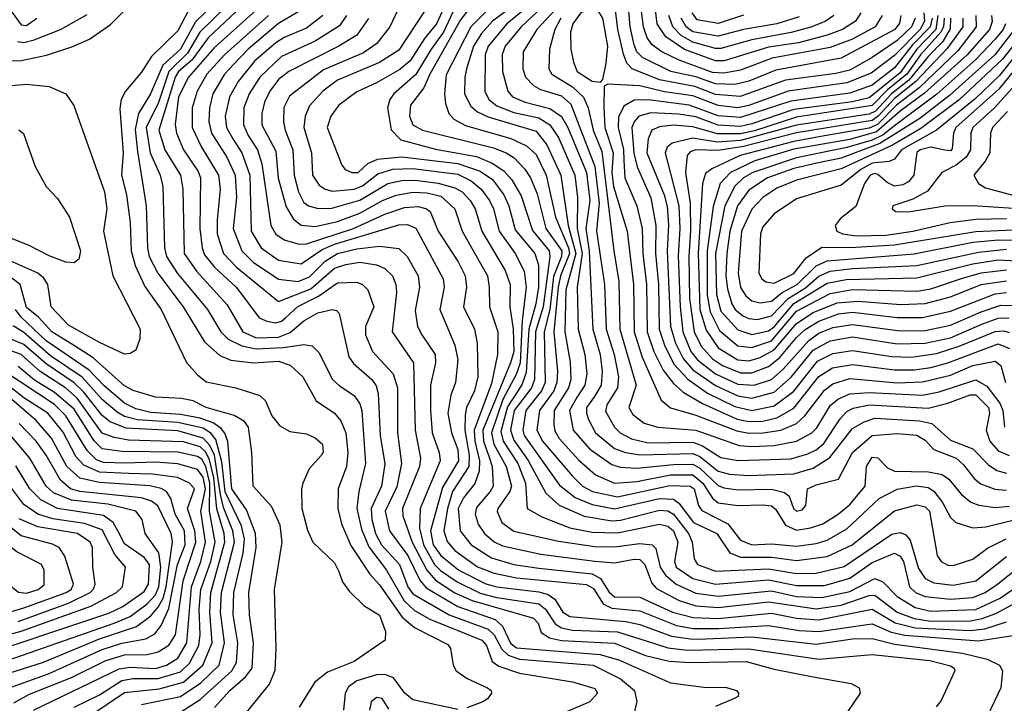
# Model space of a CAD drawing. Extents: x 501367 to 657802, y 482273 to 547541.
# Tile 709 of 714: x 626570 to 630087, y 508129 to 510570. Entities that reach past the tile are written whole.
import ezdxf

# ---------------------------------------------------------------- set-up
doc = ezdxf.new("R2010")
doc.units = 0

msp = doc.modelspace()

# ---------------------------------------------------------------- linework, layer by layer
at = {"layer": '0CON20XD'}
for points in [[(626495, 510422.5), (626575, 510424.1), (626666.3, 510443.7), (626757, 510473), (626819.8, 510500.2), (626895, 510552.3), (627049.6, 510710.4)], [(628080.9, 510699.1), (627925, 510461.7), (627855, 510417.7), (627705, 510354.4), (627652.4, 510315), (627605, 510262.3), (627590, 510225), (627585.2, 510185), (627612.6, 510095), (627616.4, 510015), (627639.4, 509979.4), (627660.9, 509965), (627687.8, 509957.8), (627765.2, 509965.2), (627795, 509977.1), (627849.1, 510019.1), (627903.1, 510036.9), (627975, 510039.1), (628135, 510018.7), (628183, 509995), (628218.9, 509965), (628248.8, 509925), (628262.7, 509895), (628282.7, 509815), (628339.7, 509735), (628372.1, 509672.1), (628379.1, 509615), (628364.4, 509495.6), (628357.4, 509345), (628344.9, 509305), (628296.3, 509213.7), (628255.6, 509095), (628263.6, 509055), (628307.8, 508975), (628326.7, 508905), (628320.7, 508885), (628278.4, 508825), (628276.2, 508813.8), (628292.8, 508775), (628335, 508744.1), (628495, 508707.6), (628625, 508689.6), (628695, 508688.1), (628785, 508699.6), (628829.4, 508695), (628842.4, 508682.4), (628857.6, 508615), (628876.9, 508586.9), (628915, 508554.6), (628985, 508521.9), (629065, 508511.6), (629255, 508531.3), (629345, 508510.8), (629435, 508507.3), (629535, 508528.4), (629625, 508574.2), (629653.2, 508563.2), (629705, 508510.2), (629768.7, 508471.3), (629825, 508457.8), (629985, 508463.6), (630071.9, 508505), (630185, 508583)], [(628109.5, 510665), (628058.4, 510555), (628016.7, 510503.3), (627965, 510423.3), (627928.3, 510391.7), (627845, 510344), (627775, 510312.5), (627710.4, 510265), (627681.4, 510225), (627668.3, 510185), (627720.3, 510050.3), (627732.5, 510035), (627756, 510025), (627779.1, 510025), (627814, 510056), (627848.5, 510071.5), (627935, 510080.6), (628135, 510057), (628215, 510029.5), (628258.9, 509998.9), (628299.3, 509945), (628317.5, 509905), (628339.7, 509819.7), (628410.2, 509735), (628423, 509693), (628423.8, 509615), (628414.3, 509555), (628388.7, 509465), (628379.1, 509310.9), (628363.2, 509266.8), (628312.6, 509187.4), (628289.2, 509099.2), (628297.2, 509065), (628349, 508985), (628376.3, 508915), (628382.9, 508825), (628435, 508794.4), (628535.8, 508755.8), (628615, 508740.6), (628705, 508738.1), (628855, 508768.5), (628885, 508761.8), (628905.8, 508745), (628921.2, 508705), (628909.7, 508635), (628915.6, 508615), (628975.1, 508575.1), (629055, 508554.9), (629245, 508570.4), (629345, 508549.4), (629445, 508549.5), (629535, 508576.1), (629615, 508631.5), (629695, 508665.2), (629714.8, 508655), (629727.4, 508635), (629748.5, 508545), (629770.2, 508525), (629805, 508510), (629895, 508500.8), (629975, 508507), (630019, 508525), (630062.7, 508555), (630152.9, 508627.1)], [(628495, 510670.3), (628361.7, 510545), (628304.8, 510475), (628293.7, 510446.3), (628294.5, 510385), (628313.4, 510315), (628330.3, 510295), (628375.8, 510275.8), (628463.5, 510253.5), (628505, 510224.8), (628528.2, 510185), (628594.9, 510025), (628606.8, 509925), (628592.8, 509825), (628603.8, 509743.8), (628617.6, 509465), (628643.1, 509375), (628650.7, 509315), (628647.3, 509265), (628623.6, 509225), (628595.2, 509185), (628594.5, 509165), (628602.5, 509142.5), (628627, 509095), (628695, 509039.2), (628734.5, 509024.5), (628785, 509015.8), (628975, 509021.4), (628999.8, 509009.8), (629065, 508957.6), (629105, 508947.2), (629173.1, 508943.1), (629335, 508948.4), (629405, 508968.5), (629463.6, 509006.4), (629545, 509110), (629586.1, 509133.9), (629625, 509147), (629785, 509137.5), (629828.8, 509128.8), (629895, 509068.8), (629975, 509037.5), (630030.2, 508980.2), (630059.9, 508959.9), (630095, 508950.8)], [(629650.9, 510585), (629625.6, 510544.4), (629545, 510500.1), (629465, 510470.8), (629257.5, 510432.5), (629145, 510389.6), (629085, 510378.7), (629045, 510381.8), (628925.3, 510425.3), (628863.7, 510455), (628829.8, 510479.8), (628812, 510505), (628797.8, 510545), (628782.9, 510665)], [(627402.1, 510655), (627243.8, 510505), (627184.6, 510425.4), (627137.5, 510385), (627125.2, 510365.2), (627066.6, 510175), (627089.2, 510105), (627144.4, 510015), (627153.2, 509965), (627157.6, 509735), (627202.2, 509672.2), (627311.4, 509551.4), (627367.2, 509455), (627415, 509434.3), (627495, 509436.3), (627536.8, 509453.2), (627585, 509494.8), (627635, 509523.3), (627685.8, 509535.8), (627701.8, 509531.8), (627710.8, 509520.9), (627746.4, 509366.4), (627762.4, 509342.4), (627828.1, 509285), (627843.3, 509263.3), (627851, 509235), (627858.1, 509085), (627874.5, 508984.5), (627862.2, 508905), (627825.1, 508825), (627828.4, 508785), (627841.6, 508735), (627863, 508695), (627926.3, 508625), (627956.9, 508545), (627975, 508520.4), (628103.8, 508445), (628244, 508394), (628265, 508373.4), (628292.1, 508322.1), (628315, 508300.8), (628355, 508287.2), (628619.1, 508265), (628716.8, 508216.8), (628766.2, 508175), (628774.2, 508135.8), (628764.7, 508095.2)], [(628365, 510645.1), (628259.4, 510565), (628219.4, 510520.6), (628191.1, 510475), (628166.1, 510395), (628159.7, 510365), (628159.3, 510305), (628181.1, 510261.1), (628205, 510241.2), (628243.1, 510223.1), (628415, 510172.3), (628453, 510123), (628503.1, 510015), (628529.7, 509835), (628557.1, 509735), (628520.9, 509605), (628516.9, 509455), (628537, 509347), (628538.6, 509285), (628530.8, 509255), (628479, 509175), (628478.2, 509125), (628481.8, 509101.8), (628496.9, 509075), (628567.8, 508997.8), (628626.5, 508945), (628695, 508914.9), (628775, 508921), (628895, 508944.7), (628975, 508944.5), (629010.9, 508915), (629045, 508861.3), (629065, 508844.8), (629134.9, 508834.9), (629225, 508838.1), (629255, 508833.8), (629271.1, 508821.1), (629305.1, 508765.1), (629345, 508747.4), (629395, 508755.1), (629439.5, 508770.5), (629494.3, 508804.3), (629535, 508839.3), (629590, 508905), (629595.2, 508975), (629615, 509008.4), (629635, 509005.3), (629670, 508970), (629695, 508957.6), (629816.1, 508956.1), (629865, 508945.7), (629889.1, 508929.1), (629934.1, 508875), (629967.8, 508847.8), (629996.4, 508836.4), (630055, 508827.8), (630105, 508832.9)], [(628439.2, 510660.8), (628310.2, 510555), (628243, 510475), (628233.2, 510445), (628231.7, 510315), (628245.6, 510285.6), (628275, 510262.8), (628335, 510238.7), (628425, 510219.2), (628463.8, 510195), (628495, 510149.2), (628553.1, 510015), (628562.7, 509935), (628561.9, 509825), (628579.1, 509735), (628561, 509615), (628564.6, 509465), (628589.1, 509375), (628595.7, 509305), (628588.9, 509265), (628560.7, 509220.7), (628533.7, 509175), (628547, 509105), (628606.3, 509036.3), (628685, 508981.9), (628715, 508972.2), (628775, 508968.7), (628905, 508982.3), (628975, 508982.6), (628999, 508969), (629065, 508907.2), (629085, 508899.1), (629135, 508891.8), (629255, 508893.6), (629302.1, 508882.1), (629318.3, 508868.3), (629334, 508825), (629345, 508814.8), (629365, 508820), (629378.1, 508835), (629384.5, 508895), (629415, 508909.8), (629495, 508930), (629545.2, 509025), (629615, 509085.8), (629705, 509092.5), (629775, 509086.2), (629805, 509068.7), (629835, 509035.3), (629915, 509003.9), (629941.2, 508981.2), (629980.2, 508930.2), (630002.9, 508912.9), (630053.3, 508893.3), (630095, 508889.6)], [(628518.8, 510645), (628417.8, 510535), (628368.3, 510455), (628367, 510395), (628377, 510365), (628405, 510334.8), (628430.7, 510320.7), (628505, 510298.1), (628538.4, 510268.4), (628625, 510046), (628640.5, 509915), (628629.9, 509815), (628659.6, 509625), (628665.6, 509465), (628693.6, 509375), (628708.6, 509295), (628705.5, 509255), (628667.2, 509195), (628662.2, 509172.2), (628694.4, 509115), (628715.3, 509095), (628755, 509073), (628815, 509059.4), (628975, 509061.8), (629009, 509049), (629075, 509007.2), (629136.7, 508996.6), (629325, 509002), (629385, 509019.9), (629415, 509033.9), (629443.1, 509056.9), (629500.9, 509145), (629525, 509171.2), (629547.1, 509183), (629605.3, 509194.7), (629815, 509182.9), (629885, 509200.4), (629965, 509230.1), (629985, 509230.4), (630030.8, 509185), (630033.7, 509165), (630022.3, 509105), (630035.2, 509065), (630065, 509030.6), (630105, 509013.8)], [(629768.2, 510575), (629755.8, 510545), (629705, 510495.8), (629615, 510434.6), (629535, 510390.4), (629485, 510378.4), (629305.9, 510354.1), (629144.1, 510295.9), (629055, 510302.7), (628981.5, 510331.5), (628855, 510355.5), (628758.4, 510395), (628739.4, 510415), (628726.5, 510446.5), (628706.2, 510535), (628695, 510633.6)], [(629717.8, 510585), (629712.3, 510557.7), (629696.1, 510535), (629505, 510432.8), (629270.7, 510389.3), (629175, 510351), (629125, 510339), (629055, 510340.6), (628985, 510365.6), (628896.2, 510385), (628795.3, 510435.3), (628774.9, 510454.9), (628765, 510480), (628750.7, 510545), (628742.9, 510642.9)], [(629575.2, 510594.8), (629555.2, 510565), (629509.7, 510535), (629455, 510514.2), (629352.3, 510487.7), (629245, 510472.5), (629086.9, 510423.1), (629055, 510422.7), (628945, 510464), (628878.7, 510508.7), (628847.2, 510555), (628835.7, 510655)], [(626540.1, 510600.1), (626575, 510552), (626595, 510548.9), (626631.8, 510575)], [(627174.2, 510605.8), (627135, 510529.7), (627041, 510439), (627005, 510382.7), (626948.7, 510315), (626933.1, 510285), (626927.9, 510252.1), (626939.8, 510095), (626934.4, 510015), (626951.4, 509945), (626964.8, 509845), (626968, 509745), (626982.2, 509692.2), (627017.5, 509617.5), (627075.2, 509535), (627166.5, 509346.5), (627205, 509302.5), (627236.8, 509276.8), (627342.5, 509255), (627428.3, 509228.3), (627448.7, 509208.7), (627470.8, 509155), (627499.7, 509119.7), (627535, 509099.2), (627595, 509091.4), (627625, 509077.5), (627652, 509055), (627653.9, 509026.1), (627648.8, 509015), (627604.2, 508965.8), (627581.9, 508915), (627576.9, 508895), (627578.1, 508825), (627597.9, 508747.9), (627617.5, 508705), (627695, 508631.1), (627709.7, 508599.7), (627723.4, 508563.4), (627748.6, 508528.6), (627798.9, 508478.9), (627855, 508444.4), (627877.3, 508385), (627875.8, 508355), (627765, 508278.6), (627670.2, 508239.8), (627624, 508205), (627568, 508115)], [(627263.5, 510625), (627197.7, 510562.3), (627145, 510464.4), (627081.8, 510408.2), (627036.9, 510305), (626995.1, 510234.9), (626982.3, 510177.7), (626990.5, 510099.5), (627022.3, 509905), (627026.4, 509755), (627032.1, 509725), (627063.1, 509665), (627154.4, 509545), (627230.2, 509420.2), (627285, 509371.4), (627324.8, 509354.8), (627405, 509345.2), (627495, 509350.2), (627536.1, 509336.1), (627581.8, 509295), (627629, 509209), (627695.2, 509165.2), (627717.8, 509137.8), (627734.9, 509094.9), (627742.3, 509025), (627737.4, 508975), (627707.9, 508895), (627707, 508825), (627719.9, 508769.9), (627753.1, 508693.1), (627820.8, 508590.8), (627855, 508552.4), (627936.6, 508436.6), (627980.2, 508400.2), (628099.2, 508339.2), (628109.1, 508325), (628118.4, 508265), (628129.7, 508245), (628168, 508218), (628240.6, 508185), (628254.2, 508175), (628255.8, 508165), (628240.8, 508145), (628224.2, 508135), (628167.2, 508112.8)], [(627310.4, 510619.6), (627213.7, 510525), (627169.3, 510450.7), (627102.6, 510385), (627065.6, 510274.4), (627021.4, 510185), (627036.7, 510095), (627072, 510015), (627082, 509975), (627088, 509755), (627094.8, 509725), (627133.9, 509663.9), (627240.9, 509535), (627289.2, 509455), (627315, 509429.3), (627363.9, 509405), (627415, 509394.5), (627510.8, 509399.2), (627585, 509410), (627615.2, 509405.2), (627640.3, 509380.3), (627686.6, 509286.6), (627712.2, 509262.2), (627765, 509227.9), (627785, 509198.8), (627791.7, 509175), (627804.8, 508985), (627781.1, 508885), (627773.9, 508825), (627790.5, 508750.5), (627817.6, 508687.6), (627879.9, 508605), (627943.1, 508495), (627980.6, 508460.6), (628035, 508429.2), (628221.1, 508355), (628237, 508335), (628257.9, 508277.9), (628281.2, 508261.2), (628355, 508237.2), (628545, 508205.7), (628625, 508181.8), (628634.4, 508165), (628607.1, 508135), (628444.3, 508065)], [(627416.4, 510605), (627265, 510469.9), (627172.7, 510365), (627137.7, 510295), (627125.4, 510195.4), (627130.3, 510165), (627155.2, 510105), (627207.6, 510027.6), (627215.8, 510005), (627214.2, 509825), (627222.1, 509755), (627230.5, 509730.5), (627266.1, 509686.1), (627345, 509613.3), (627426, 509506), (627453.2, 509493.2), (627485, 509488.1), (627505, 509493.1), (627519.3, 509505), (627563.6, 509546.4), (627637.3, 509582.7), (627705, 509630.7), (627775, 509632.4), (627794.8, 509624.8), (627813.8, 509605), (627834.7, 509545), (627805.8, 509475), (627805.8, 509445), (627830.3, 509385), (627904.3, 509305), (627919.8, 509255), (627919.7, 509095), (627934.3, 508985), (627917.5, 508902.5), (627876, 508815), (627890.7, 508745), (627957.1, 508657.1), (627999.4, 508569.4), (628022, 508542), (628135, 508475.1), (628268.5, 508428.5), (628294.2, 508404.2), (628323.7, 508343.7), (628345, 508327.6), (628643.6, 508303.6), (628713.1, 508283.1), (628895, 508202.7), (629013.8, 508186.2), (629095, 508185.4), (629130, 508175), (629137.5, 508165), (629136.4, 508153.6), (629120, 508145), (629055, 508118)], [(627575, 510603.9), (627495, 510556.1), (627386.2, 510465), (627335, 510411.7), (627301.4, 510375), (627260.3, 510305), (627247.7, 510255), (627245.7, 510205.7), (627255.8, 510165), (627309.6, 510079.6), (627340, 510015), (627344.6, 509935.4), (627332.1, 509825), (627363.8, 509745), (627404, 509704), (627495, 509643), (627565, 509635.1), (627605, 509651.4), (627661.6, 509708.4), (627705, 509735.5), (627775, 509752), (627855, 509761.8), (627925, 509752.6), (627954.7, 509725), (627993.5, 509655), (627997.8, 509615), (627982.2, 509532.2), (627991.2, 509475), (628006.2, 509445), (628054.4, 509375), (628055.6, 509345), (628038.1, 509265), (628037.7, 509175), (628043.3, 509095), (628068, 509025), (628071.9, 508995), (628000.9, 508825), (627997.7, 508755), (628012, 508695), (628051.8, 508625), (628073.1, 508603.1), (628132.7, 508562.7), (628215, 508522.3), (628275, 508506.6), (628425, 508484), (628448.2, 508465), (628483.3, 508413.3), (628505, 508398.4), (628545, 508390.4), (628705, 508384.5), (628808, 508352), (628885, 508327.2), (628955, 508318.8), (629175, 508323.5), (629425, 508287.3), (629615, 508303.1), (629821.7, 508281.7), (629895, 508263.5), (629907.9, 508255), (629910.4, 508245), (629861.1, 508138.9), (629843.3, 508116.7)], [(627931.6, 510628.4), (627892.2, 510545), (627845.8, 510485), (627797.9, 510452.1), (627655, 510391.2), (627533.4, 510296.6), (627513.8, 510256.2), (627512.2, 510205), (627518, 510175), (627546.3, 510105), (627550, 510015), (627565.5, 509955), (627585, 509917.8), (627601.8, 509905), (627636.1, 509896.1), (627685, 509896.9), (627785, 509925.8), (627885.3, 509984.7), (627935, 509995.6), (627983, 509997), (628065, 509986.7), (628125, 509969.7), (628150.4, 509955), (628179.8, 509925), (628197.5, 509895), (628220.6, 509815), (628304.8, 509675), (628321.8, 509625), (628320.5, 509545), (628332.9, 509465), (628334.9, 509385), (628323.8, 509345), (628224.9, 509105), (628226.7, 509065), (628247.5, 509007.5), (628257.8, 508975), (628261.5, 508905), (628251.1, 508885), (628202, 508828), (628197.4, 508805), (628208.2, 508768.2), (628230.4, 508735), (628265, 508706), (628295, 508691.2), (628431.7, 508661.7), (628625, 508637.2), (628695, 508630.7), (628765, 508644.2), (628785, 508642.2), (628802.8, 508625), (628828.2, 508558.2), (628845, 508539), (628926.2, 508496.1), (628985, 508477.5), (629065, 508470.9), (629245, 508491.3), (629415, 508466.9), (629505, 508479.5), (629605, 508513.8), (629625, 508515.7), (629704, 508455), (629765, 508431.7), (629825, 508422.7), (629966.7, 508423.3), (630008.6, 508431.4), (630059, 508451), (630255, 508556.9)], [(628125.1, 510614.9), (628084, 510526), (628039.4, 510465), (627985, 510374), (627906.1, 510305), (627892.5, 510285), (627883.9, 510255), (627897.3, 510177.3), (627931.6, 510141.6), (628055, 510107.9), (628201.4, 510081.4), (628258.3, 510058.3), (628300, 510030), (628328.5, 509998.5), (628360.9, 509940.9), (628402.3, 509817.7), (628461.3, 509745), (628464.4, 509725), (628440.4, 509545), (628413.2, 509455), (628408.8, 509285), (628398.3, 509255), (628335.9, 509175), (628323.9, 509105), (628335, 509068.5), (628386, 508996), (628449.3, 508879.3), (628496.7, 508836.7), (628586.7, 508796.8), (628685, 508781), (628716.5, 508783.5), (628855, 508819.1), (628885, 508815.9), (628905, 508804.9), (628958.9, 508735), (628972.5, 508705), (628975.6, 508674.4), (628979.5, 508645), (628990.7, 508625), (629055, 508600.8), (629245, 508608.8), (629345, 508592.9), (629415, 508594), (629515, 508617.3), (629685, 508732.5), (629715, 508739.6), (629735, 508730.3), (629751.4, 508711.4), (629781, 508611), (629804.9, 508574.9), (629835, 508559.3), (629905, 508551.3), (629985, 508566.6), (630095, 508653.2)], [(628175, 510607.5), (628145, 510569), (628034.6, 510375.4), (628013.7, 510326.3), (627966.2, 510265), (627963, 510225), (627974.2, 510194.2), (628009.4, 510175), (628262.5, 510112.5), (628308, 510095), (628336.3, 510076.3), (628375, 510036.7), (628395.1, 510005.1), (628418.5, 509948.5), (628450.1, 509825), (628506.4, 509745), (628505.1, 509724.9), (628476.5, 509653.5), (628463.7, 509535), (628444.1, 509455), (628447.7, 509275), (628434, 509245), (628378.5, 509175), (628367.1, 509105), (628372.7, 509085), (628498.5, 508908.5), (628553.8, 508863.8), (628615, 508838.5), (628695, 508823.6), (628855, 508860.1), (628905, 508858.6), (628924.2, 508844.2), (628976.8, 508775), (629060, 508735), (629106.8, 508666.8), (629145, 508651.2), (629255, 508651), (629345, 508638.6), (629455, 508653.1), (629544.3, 508695), (629695, 508816), (629775, 508838.2), (629805, 508830.2), (629820.4, 508815), (629847.1, 508657.1), (629861.1, 508635), (629885, 508622.7), (629905, 508621.4), (629975, 508643.6), (630027.2, 508682.8), (630094, 508716)], [(628238.6, 510601.4), (628181.9, 510545), (628093.6, 510373.6), (628087.2, 510305), (628090.7, 510270.7), (628103.1, 510235), (628121.1, 510215), (628162.6, 510192.6), (628325, 510145.4), (628380, 510120), (628415, 510088.4), (628450.7, 510015), (628484.4, 509865), (628531, 509755), (628534.3, 509735), (628502.5, 509655), (628493.1, 509615), (628478.2, 509455), (628491.4, 509315), (628489.4, 509275), (628477.9, 509245), (628426.4, 509175), (628417.6, 509105), (628437.5, 509065), (628545, 508939.8), (628580.9, 508905), (628615.8, 508885.8), (628705, 508866.4), (628892.6, 508907.4), (628965, 508904.1), (628979.3, 508895), (628994.4, 508835), (629007.2, 508817.2), (629099.5, 508769.5), (629145, 508712), (629185, 508695.2), (629255, 508699.1), (629345, 508690.5), (629415, 508699.9), (629455, 508711.9), (629525, 508751.7), (629639.9, 508860.1), (629705, 508893.8), (629773.9, 508906.1), (629815, 508899.4), (629835, 508886.4), (629866.3, 508846.3), (629895, 508792.5), (629914.5, 508774.5), (629975, 508755.7), (630021, 508759), (630185, 508799.9)], [(628645, 510347.5), (628653.4, 510356.6), (628665.4, 510414.6), (628670.6, 510475), (628653.1, 510575), (628635, 510603.7), (628615, 510611.9), (628575, 510594.3), (628545.4, 510555), (628537.3, 510525), (628539, 510465), (628548, 510418), (628561.7, 510385), (628615, 510350.2), (628645, 510347.5)], [(629799.6, 510595), (629801.5, 510565), (629786.5, 510535), (629695, 510442.4), (629611.3, 510378.7), (629525, 510344.9), (629315, 510314.5), (629175, 510263.2), (629135, 510255.7), (629065, 510263.5), (628975, 510298.1), (628872.9, 510312.9), (628785, 510333.5), (628670.4, 510339.6), (628657.5, 510332.5), (628656.9, 510256.9), (628660.2, 510185), (628690.3, 510095), (628685.5, 510024.4), (628690.8, 509975), (628740.1, 509815), (628762.1, 509625), (628764.6, 509455), (628793.6, 509365), (628861.4, 509211.4), (628894.3, 509184.3), (628985, 509157.7), (629132, 509102), (629175, 509094), (629225.4, 509095.4), (629289.1, 509105), (629345, 509128.7), (629374.5, 509155.5), (629445, 509247.5), (629475, 509269.7), (629535, 509288.5), (629705, 509273.6), (629795, 509276.8), (629895, 509301.2), (629975.1, 509334.9), (630055, 509351.1), (630074.7, 509335), (630091.5, 509275)], [(629155.9, 510585.9), (629065, 510556.9), (628990, 510570), (628971.9, 510595)], [(626562.5, 510492.5), (626585, 510488.9), (626622.1, 510497.9), (626716.1, 510535), (626811.7, 510588.3)], [(627458.5, 510585), (627301.7, 510445), (627239.1, 510375), (627203.6, 510315), (627186.1, 510255), (627186.4, 510185), (627219.1, 510115), (627280.2, 510015), (627286.5, 509965), (627275, 509853.8), (627275.1, 509805), (627298.6, 509735), (627345, 509686.2), (627495, 509563.7), (627610.5, 509609.5), (627695, 509682.8), (627735, 509695.7), (627785, 509703.9), (627844.8, 509694.8), (627875, 509681.4), (627901.6, 509655), (627914, 509625), (627915.9, 509595.9), (627900.5, 509455), (627976.5, 509345), (627982.7, 509105), (628002, 509005), (627998.8, 508975), (627938.1, 508825), (627938.7, 508798.7), (627972.4, 508705), (628024.8, 508604.8), (628055, 508568.4), (628125, 508523.2), (628185.8, 508495.8), (628405, 508433.5), (628422.2, 508415), (628432.5, 508382.5), (628462.5, 508362.5), (628505, 508353.4), (628695, 508343.5), (628805, 508299.7), (628889.7, 508279.7), (628965.1, 508275.1), (629165, 508277.9), (629265, 508250.6), (629405, 508223.2), (629540.2, 508200.2), (629568.8, 508185), (629572.5, 508165), (629524.5, 508095)], [(627652.9, 510585), (627595, 510539.5), (627515, 510506.6), (627485, 510487.5), (627408.6, 510421.4), (627350.1, 510349.9), (627319.2, 510295), (627304.6, 510225), (627309.4, 510185), (627331.1, 510145), (627363.3, 510095), (627392.6, 510015), (627396.8, 509815), (627433.3, 509755), (627495, 509712), (627575, 509698.4), (627651, 509749), (627695, 509768.2), (627925, 509837.8), (627955, 509838.6), (627985.1, 509825.1), (628083.2, 509645), (628086, 509615), (628070.6, 509535), (628125, 509408.1), (628134.8, 509355.2), (628126.7, 509275), (628110.6, 509229.4), (628099.4, 509165), (628112.1, 509095), (628135.1, 509035), (628137.1, 508995), (628079.9, 508900.1), (628037.8, 508745), (628047.5, 508695), (628075, 508657), (628139, 508605), (628235, 508556), (628275, 508544.9), (628425, 508527), (628457.7, 508517.7), (628481.2, 508501.2), (628510.2, 508455), (628535, 508439), (628735, 508421), (628785, 508410.1), (628898.4, 508368.4), (628975, 508358.1), (629020.9, 508359.1), (629185, 508367), (629415, 508340), (629545, 508358.9), (629615, 508360.7), (629695, 508340.4), (629938.3, 508308.3), (630026.4, 508286.4), (630070, 508265), (630080.5, 508245), (630074.4, 508185), (630026.9, 508085)], [(627737.2, 510585), (627712, 510548), (627626.1, 510493.9), (627505, 510438.5), (627427.7, 510365), (627390.2, 510305), (627371, 510255), (627369.5, 510195), (627386.1, 510156.1), (627419.5, 510105), (627435.6, 510055.6), (627467.6, 509835), (627485, 509804.3), (627515, 509783.5), (627568, 509768), (627595, 509770.3), (627762.9, 509825), (627875, 509876.2), (627945, 509899.9), (627995, 509902.5), (628023.3, 509895), (628036.8, 509885), (628065, 509814.6), (628136.5, 509705), (628160.8, 509655), (628166.4, 509615), (628155.2, 509545), (628194.8, 509465), (628204.4, 509415), (628206.1, 509295), (628194.7, 509244.7), (628166.5, 509185), (628161.3, 509158.7), (628159.6, 509105), (628176.1, 509015), (628174.8, 508975.2), (628116.6, 508885), (628097.9, 508825), (628085.5, 508745.5), (628097.1, 508707.1), (628125, 508675.2), (628205, 508616.8), (628265, 508593.5), (628345, 508577.7), (628595, 508553.4), (628619.3, 508539.3), (628654.5, 508484.5), (628685, 508468.5), (628785, 508459.6), (628916.5, 508406.5), (628976.3, 508396.4), (629066.6, 508396.6), (629245, 508407.1), (629355, 508389.6), (629425, 508385.1), (629615, 508412.8), (629683.6, 508383.6), (629732.4, 508372.4), (629995, 508351.9), (630118.2, 508371.8)], [(627816.3, 510573.7), (627775, 510515.2), (627709.7, 510475), (627531.3, 510385), (627495, 510356.8), (627463.5, 510315), (627444.5, 510275), (627434.8, 510234.8), (627434.8, 510195), (627485, 510100), (627493.6, 510003.6), (627521.6, 509901.6), (627547.8, 509857.8), (627575, 509836), (627625, 509832.1), (627705, 509849.9), (627785, 509879.5), (627866, 509924), (627915, 509943.6), (627975, 509953.8), (628025, 509951.3), (628075, 509939.9), (628124.4, 509895), (628150.7, 509815), (628240.6, 509655), (628247.6, 509615), (628248.4, 509545), (628277.8, 509455), (628276.9, 509375), (628255, 509271.2), (628193.5, 509105), (628196.1, 509065), (628212.6, 508995), (628211.4, 508958.6), (628195.6, 508914.4), (628155, 508862.3), (628136.3, 508825), (628143.8, 508745), (628183, 508695), (628255, 508648.4), (628335, 508624.6), (628425, 508611.4), (628615, 508591.7), (628644.3, 508574.3), (628675.6, 508525.6), (628695, 508509.3), (628785, 508508.3), (628902.2, 508455), (628976, 508436), (629065, 508432.5), (629255, 508450.5), (629345, 508433.7), (629425, 508426.7), (629615, 508464.9), (629696.9, 508416.9), (629768.5, 508398.5), (629965, 508389.1), (630017.3, 508395), (630095, 508420.3)], [(628503.5, 510575), (628481.6, 510535), (628462.4, 510465), (628460.5, 510395), (628471.2, 510375), (628545, 510330.4), (628583.5, 510293.5), (628600.7, 510255), (628618.2, 510175), (628649, 510099), (628691.9, 509745), (628710.6, 509635), (628714.4, 509465), (628771.6, 509265), (628746.3, 509185), (628760.1, 509160.1), (628800.5, 509129.5), (628850, 509115), (628985, 509103.9), (629139.9, 509049.9), (629185, 509045.6), (629265, 509050.1), (629344.6, 509065.3), (629400, 509095), (629417.6, 509112.4), (629466.6, 509193.4), (629495, 509216.4), (629535, 509234.6), (629605, 509239), (629795, 509229.2), (629855, 509241.4), (629985, 509284.4), (630025, 509261.6), (630070.8, 509200.8), (630082, 509175), (630088.4, 509115)], [(629829.3, 510575), (629822.9, 510545), (629759.8, 510480.2), (629695, 510397.6), (629615, 510336.8), (629535, 510307.7), (629325, 510279.5), (629145, 510220.4), (629065, 510227.1), (628961.1, 510265), (628815, 510284.4), (628765, 510282.3), (628728.2, 510261.8), (628708.7, 510221.4), (628707.8, 510185), (628726.5, 510106.5), (628727.6, 510067.6), (628732, 510005), (628774.8, 509905), (628794.1, 509825), (628796.4, 509735), (628808.7, 509625), (628811.1, 509455), (628835.6, 509385), (628868.9, 509318.9), (628905, 509270.8), (628940, 509240), (629009.5, 509199.5), (629133.2, 509143.2), (629175, 509135.1), (629225, 509137), (629275, 509148.7), (629335, 509183.3), (629425, 509296.4), (629473.1, 509326.9), (629545, 509338.9), (629695, 509319.8), (629765, 509320.4), (629825, 509328.3), (629885, 509344.7), (630065, 509412.9), (630105.5, 509395.5)], [(629849.5, 510585), (629842.1, 510535), (629774.8, 510465), (629715, 510380.6), (629605, 510291.3), (629545, 510277.3), (629335, 510249.6), (629185, 510197.6), (629145, 510189.2), (629065, 510193.3), (628985, 510222.7), (628925, 510232.8), (628825, 510236.9), (628782.1, 510225), (628765, 510205.8), (628756.9, 510185), (628764, 510094), (628776.2, 510045), (628824, 509934), (628842.4, 509835), (628840.9, 509735), (628852.5, 509625), (628854, 509465), (628874.5, 509404.5), (628908.5, 509338.5), (628956.8, 509286.8), (629027.1, 509237.1), (629125, 509188.4), (629185, 509175.1), (629265, 509191.1), (629335, 509243.6), (629419.5, 509350.5), (629475, 509378.7), (629545, 509388.6), (629685, 509367.7), (629755.4, 509365.4), (629845, 509378.7), (629926.2, 509403.8), (630055, 509457.1), (630085, 509458.5), (630105, 509452.7)], [(629872, 510575), (629869.8, 510545), (629861, 510525), (629787.5, 510445), (629739.2, 510375), (629670.2, 510319.8), (629615, 510263.9), (629345, 510222.2), (629195, 510172.8), (629145, 510162.9), (629062.7, 510162.7), (628975, 510187.5), (628906.1, 510193.9), (628855, 510187.7), (628828, 510175), (628814.9, 510145.1), (628810.3, 510095), (628872.4, 509945), (628882.6, 509902.6), (628888, 509838), (628882.7, 509745), (628895.1, 509475), (628912.8, 509415), (628940.1, 509360.1), (628975, 509320.1), (629055, 509263.6), (629135, 509227.2), (629185, 509219.2), (629265, 509239.7), (629325.8, 509294.2), (629405, 509389.9), (629465, 509423), (629545, 509437.4), (629705, 509412.8), (629805, 509414.9), (629895, 509433.8), (630007.3, 509482.7), (630065, 509504.4), (630105, 509505.1)], [(629895.2, 510575), (629893.2, 510536.8), (629867.4, 510492.6), (629815, 510439.1), (629746.3, 510353.7), (629683.8, 510305), (629626.6, 510243.4), (629605, 510233.2), (629345, 510193.5), (629145, 510138.8), (629063.2, 510133.2), (628973.3, 510146.7), (628901.1, 510128.9), (628883.4, 510115), (628875.5, 510095), (628925.1, 509904.9), (628928.4, 509825), (628922.7, 509727.3), (628929, 509545), (628938.5, 509455), (628967.8, 509385), (628991.4, 509355), (629055, 509306), (629135, 509269.1), (629194.2, 509265), (629255, 509285.4), (629297.1, 509322.8), (629388.7, 509425), (629425, 509450.7), (629475, 509470.5), (629545, 509482.1), (629715, 509459.2), (629805, 509460.7), (629895, 509479.4), (630005, 509527.4), (630075, 509551.2), (630149.4, 509549.4)], [(629478.3, 510585), (629446.8, 510563.2), (629396.6, 510543.4), (629325.9, 510524.1), (629185, 510498.5), (629075, 510466.9), (629055, 510467.1), (628975, 510490.3), (628933.4, 510513.4), (628902.9, 510545), (628888.3, 510585)], [(629355, 510579.7), (629275, 510554.7), (629155, 510534.7), (629065, 510510.7), (628975, 510526.3), (628950.8, 510545), (628933, 510575)], [(629938.7, 510575), (629938.5, 510545), (629882.9, 510467.1), (629771.2, 510348.8), (629695, 510288.3), (629637.1, 510225), (629615, 510210.3), (629345, 510165.5), (629155, 510116.7), (629065, 510102.4), (628985, 510105.8), (628965, 510098.7), (628954.3, 510085), (628948.9, 510025), (628964.7, 509915), (628966.1, 509816.1), (628960, 509725), (628962.2, 509575), (628979, 509455), (629004.8, 509404.8), (629045, 509358.7), (629080.2, 509335), (629145, 509308.9), (629185, 509308.8), (629245, 509331.4), (629285.6, 509364.4), (629345, 509435.7), (629376.3, 509463.7), (629425, 509493.4), (629495, 509519.3), (629545, 509525.8), (629705, 509507), (629795, 509507.1), (629895, 509529.2), (630055, 509591.7), (630095, 509596.4)], [(629985.9, 510585), (629987.2, 510545), (629920.6, 510459.4), (629782.9, 510327.1), (629701.6, 510265), (629634.1, 510195.9), (629605, 510182.6), (629444.3, 510155.7), (629335, 510135.6), (629143.5, 510085), (629041.9, 510038.1), (629019.4, 510020.6), (629008.7, 509985), (628994, 509735), (628999.7, 509535), (629021.8, 509461.8), (629065, 509397.9), (629135, 509355.1), (629175, 509351.9), (629215, 509364.2), (629265, 509390.7), (629345, 509484.9), (629404.9, 509525.1), (629490.6, 509559.4), (629564.4, 509565.6), (629717.2, 509552.8), (629805, 509557.2), (629895, 509581), (630005, 509624.4), (630095, 509637.7)], [(630041.4, 510585), (630043.3, 510563.3), (630034.4, 510535), (629954.6, 510445), (629802, 510308), (629715, 510243.5), (629630.8, 510169.2), (629535, 510142.2), (629335, 510107.9), (629195.7, 510065.7), (629108.9, 510025), (629072.2, 509985), (629046.8, 509903.2), (629025.4, 509745), (629026.3, 509586.3), (629036.4, 509526.4), (629070.2, 509460.2), (629135, 509405.4), (629185, 509399), (629255, 509423.3), (629345, 509529), (629465, 509592.9), (629545, 509606.1), (629775, 509601.1), (629825, 509609.4), (629934.1, 509645.9), (630005, 509666.6), (630095, 509676.8)], [(630091.5, 510555), (630083, 510535), (630055, 510500.3), (629985, 510427.4), (629846.1, 510303.9), (629695, 510191.4), (629655, 510159.4), (629615, 510140.1), (629525, 510113.5), (629345, 510077.3), (629188.9, 510025), (629155.6, 510005), (629124.6, 509975.4), (629089.4, 509905), (629056, 509735), (629059, 509589), (629075, 509529.4), (629135, 509462.4), (629185, 509446.4), (629245, 509459.6), (629265, 509473.7), (629335, 509556.6), (629455, 509629.1), (629522.3, 509642.3), (629775, 509647.9), (629975, 509698.8), (630065, 509712.9), (630265, 509702)], [(630130.8, 510545), (630052.9, 510445), (629891.1, 510298.9), (629785, 510217.6), (629642.1, 510127.9), (629505, 510075.1), (629417.3, 510057.3), (629335, 510038.2), (629241, 510005), (629175, 509960.8), (629134.4, 509905.6), (629107.3, 509815), (629096, 509735), (629092.9, 509655), (629098.5, 509608.5), (629114.1, 509555), (629125.5, 509535), (629152.6, 509512.6), (629175, 509503.1), (629205, 509500.1), (629255, 509513.1), (629315.2, 509574.8), (629377.4, 509612.6), (629425, 509654.1), (629465, 509671.6), (629545, 509681.9), (629775, 509692.9), (629995, 509740.4), (630095, 509750.2)], [(630163.9, 510535), (630081, 510429), (629925.6, 510284.4), (629788.5, 510181.5), (629687.4, 510122.6), (629505, 510037), (629345, 509997), (629275, 509967.9), (629224.7, 509935.3), (629185, 509893.7), (629148.9, 509815), (629137, 509665), (629145, 509613.3), (629163.7, 509583.7), (629185, 509566.1), (629215, 509558.6), (629255, 509565.4), (629293.9, 509596.1), (629347.8, 509625), (629415, 509691.3), (629455, 509708.7), (629765.7, 509734.3), (629975, 509775.1), (630065.9, 509784.1), (630265, 509780.6)], [(630201.3, 510535), (630069.7, 510370.3), (629982.9, 510287.1), (629844.5, 510175.5), (629719.4, 510105), (629695, 510071.8), (629676, 510064), (629615, 510057.8), (629575.2, 510034.8), (629505, 509978.7), (629345, 509930.5), (629265, 509877.1), (629225, 509830.8), (629216.2, 509805), (629210.6, 509665), (629220.8, 509645), (629235, 509633.5), (629265, 509629.3), (629335, 509664.2), (629379.8, 509720.2), (629435, 509758.2), (629537.1, 509757.1), (629695, 509766.4), (629985, 509813.6), (630171.5, 509821.5)], [(630195, 510478.8), (630067.9, 510322.1), (629913.9, 510185), (629906.1, 510165), (629901.1, 510108.9), (629895, 510102.3), (629875.3, 510104.7), (629825, 510115.3), (629786.5, 510105), (629775, 510095.9), (629763.6, 510015), (629745, 509990.6), (629725, 509979.9), (629695, 509976), (629668.9, 509988.9), (629635, 510017.4), (629625, 510020.8), (629608.4, 510015), (629587.6, 509985), (629556.6, 509903.4), (629500.6, 509859.4), (629482.4, 509835), (629488.6, 509815), (629509.6, 509805), (629557.8, 509797.8), (629665, 509800.6), (629760, 509815), (629894.2, 509845.8), (629985, 509857.9), (630095, 509860.1)], [(626485, 510330.8), (626595, 510340.2), (626675, 510331.6), (626735.3, 510305.3), (626763.4, 510263.4), (626872.6, 509955), (626881.1, 509895), (626869.2, 509815), (626903.4, 509655), (627000, 509465), (626998.9, 509431.1), (626985, 509390), (626965, 509377.8), (626944.3, 509375.7), (626855, 509416.9), (626745, 509479.1), (626682.5, 509545), (626670.8, 509625), (626657, 509647), (626635.3, 509665), (626515, 509718.4)], [(630114.8, 510325.2), (630052.9, 510257.1), (629975.2, 510185), (629968, 510165), (629966.8, 510105), (629950.6, 510079.4), (629915, 510050.6), (629864, 510025), (629812.8, 509957.2), (629760.6, 509929.4), (629689.5, 509905), (629686.7, 509895), (629700, 509885), (629745, 509883.5), (629874.7, 509905.3), (629975, 509907.1), (630265, 509887)], [(630098.3, 510241.7), (630044.8, 510185), (630038.4, 510165), (630035.1, 510094.9), (630019.1, 510065), (629978.7, 510015), (629994.6, 509985), (630019.9, 509969.9), (630153.4, 509933.4)], [(626567, 510177), (626584.2, 510164.2), (626625.6, 510045.6), (626665, 509974), (626705, 509932), (626747.8, 509865), (626787.1, 509745), (626781.5, 509715), (626765, 509702.2), (626735.5, 509704.5), (626675, 509726.5), (626603.7, 509763.7), (626535, 509790.7)], [(627375, 508090.8), (627462.5, 508197.5), (627483.1, 508246.9), (627486.8, 508325), (627480.3, 508535), (627507.5, 508705), (627500, 508765), (627470.8, 508830.8), (627404.6, 508905), (627399.1, 509025), (627387.9, 509115), (627373.1, 509135), (627336.5, 509156.5), (627235.8, 509185), (627189.6, 509209.6), (627148, 509218), (627055, 509221.7), (626975, 509246.2), (626945, 509263.3), (626832.3, 509362.3), (626766.1, 509405), (626684.8, 509455), (626637.3, 509507.3), (626595, 509542.8), (626571.3, 509625), (626522.3, 509662.3)], [(627266.2, 508113.8), (627320.8, 508175), (627376.2, 508223.8), (627400.2, 508255), (627404.9, 508344.9), (627390.5, 508445), (627389.1, 508525), (627414.9, 508685), (627412.3, 508735), (627380.4, 508820.4), (627328, 508895), (627313.7, 509063.7), (627303.4, 509093.4), (627290.4, 509110.4), (627261, 509131), (627215, 509147.4), (627145, 509159.8), (627037.7, 509167.7), (626985, 509180.7), (626945, 509200.7), (626872.4, 509262.4), (626818.5, 509318.5), (626665, 509423.6), (626575, 509507.5), (626554.8, 509534.8)], [(627135, 508092), (627215, 508142.7), (627328.4, 508245), (627344.9, 508275), (627349.6, 508345), (627332.4, 508445), (627334.6, 508525), (627368.8, 508665), (627373.2, 508715), (627362.4, 508762.4), (627304.6, 508884.5), (627291.9, 508991.9), (627270.8, 509070.8), (627253.2, 509093.2), (627225, 509111.4), (627135, 509131.5), (626991.5, 509141.5), (626945, 509153.4), (626918.2, 509168.2), (626865, 509214.1), (626793.1, 509293.1), (626680.4, 509370.4), (626585, 509452.6), (626547.3, 509477.3)], [(627005.3, 508124.7), (627145, 508153.6), (627217.7, 508202.3), (627282.1, 508265), (627301.5, 508345), (627287.5, 508455), (627291, 508525), (627337.4, 508705), (627331.9, 508745), (627298.2, 508828.2), (627287, 508875), (627265.7, 509015), (627249.4, 509049.4), (627225.5, 509075.5), (627135, 509101.7), (626951, 509111), (626893.8, 509133.8), (626865, 509156.4), (626799.7, 509239.7), (626765, 509273.6), (626665, 509340.7), (626585, 509410.4), (626501.9, 509445)], [(626820.9, 508085), (626945, 508167.9), (627068.8, 508181.2), (627154.9, 508205.1), (627224.9, 508265), (627257.1, 508345), (627249.1, 508455), (627252.8, 508525), (627302.5, 508705), (627300, 508735), (627273.9, 508823.9), (627263.8, 508933.8), (627248.5, 508998.5), (627235, 509025.5), (627215.2, 509045.2), (627155, 509062.8), (626959.2, 509069.2), (626907.8, 509077.8), (626865, 509094), (626775, 509218.9), (626733.6, 509255), (626643.9, 509313.9), (626575, 509374), (626425, 509427.6)], [(626765.3, 508115), (626855, 508159.7), (626935, 508211), (626975, 508217.3), (627065, 508217.9), (627145, 508241.3), (627177.1, 508272.9), (627209.6, 508335), (627215.1, 508374.9), (627211.8, 508465), (627216.7, 508535), (627252.5, 508635), (627268, 508705), (627248.4, 508815), (627249.4, 508915), (627235.3, 508975), (627220.5, 509000.5), (627205, 509010.9), (627135, 509026.1), (626935, 509028.7), (626865, 509037.6), (626836.4, 509066.4), (626765, 509179.6), (626695, 509238.9), (626623.4, 509283.4), (626565, 509331.7)], [(626619.1, 508105), (626925, 508252.6), (626965, 508258.4), (627055, 508253.7), (627094.7, 508265.3), (627135, 508290.7), (627167.1, 508345), (627183.7, 508545), (627217.5, 508635), (627234.2, 508705), (627217.5, 508815), (627233.3, 508895), (627225, 508936.6), (627205, 508964), (627135, 508983.8), (627055, 508989.7), (626946.8, 508986.8), (626869.5, 508989.5), (626845, 508998.7), (626811.6, 509031.6), (626735, 509155.5), (626695, 509195.7), (626505, 509320.8)], [(626549.6, 508130.4), (626605, 508161.9), (626755, 508221.6), (626875, 508280.7), (626945, 508302.2), (627025, 508303.8), (627065, 508312.7), (627102.7, 508337.3), (627126.4, 508373.6), (627153.8, 508566.2), (627199.1, 508705), (627195.8, 508745), (627169.7, 508825), (627194.2, 508895), (627177.1, 508915), (627134.4, 508935), (627045, 508947.9), (626959.2, 508949.2), (626855, 508954), (626799, 508979), (626770.7, 509010.7), (626725, 509097.5), (626670.2, 509165), (626585, 509219.8), (626505, 509282.6)], [(626503.5, 508173.5), (626675, 508235.6), (626865, 508321.6), (626935, 508344), (627020.3, 508359.7), (627053.2, 508376.8), (627075, 508406.5), (627102.9, 508467.1), (627133.4, 508625), (627160.8, 508695), (627158.6, 508745), (627126.1, 508805), (627110.3, 508860.3), (627095.1, 508885.1), (627076, 508896), (627035, 508905.8), (626855, 508918), (626785, 508933), (626739, 508975), (626683.8, 509076.2), (626628.5, 509138.5), (626525, 509227.9)], [(626505, 508229), (626655, 508276.1), (626855, 508359.8), (626987.1, 508403), (627038.4, 508441.6), (627065, 508472.7), (627082.6, 508505), (627093.8, 508545), (627116.3, 508706.3), (627110.9, 508735), (627063.7, 508833.7), (627040.9, 508850.9), (627005, 508862.7), (626785, 508885.5), (626751.4, 508895), (626715.7, 508925.7), (626665, 509015.2), (626629, 509065), (626568.8, 509128.8)], [(626425, 508247.9), (626908, 508415), (626965, 508438.8), (627025, 508483.9), (627055, 508516.7), (627066.9, 508545), (627074.2, 508615), (627066.8, 508666.8), (627018.4, 508735), (627007.5, 508785), (626985.4, 508815), (626885, 508840.6), (626755, 508854.5), (626690.9, 508880.9), (626664.5, 508905), (626606.5, 509005), (626523.3, 509103.3)], [(626385, 508283.6), (626888.4, 508451.6), (626938.1, 508475), (627015, 508528), (627030, 508555), (627033.4, 508625), (627015, 508650.2), (626945, 508698.5), (626922.1, 508742.1), (626904.1, 508775), (626869.3, 508799.3), (626704.7, 508824.7), (626646, 508856), (626606.1, 508895), (626556.5, 508976.5)], [(626385, 508336), (626575, 508386.2), (626824.4, 508475.6), (626916.3, 508525), (626937.9, 508545), (626947.6, 508615), (626910.2, 508660.2), (626865, 508748.6), (626801.4, 508771.4), (626688.2, 508788.2), (626634.7, 508805), (626585, 508839.2), (626528.4, 508915)], [(626431.1, 508425), (626585, 508470.6), (626735.8, 508525), (626754.6, 508535.4), (626762.9, 508555), (626731.2, 508655), (626711.5, 508685), (626687.3, 508697.3), (626575, 508726.6), (626425, 508847.3)], [(626595, 508522.6), (626636.2, 508535), (626657.4, 508552.6), (626657.6, 508605), (626648.2, 508625), (626560.3, 508670.3), (626461.1, 508745), (626385, 508792), (626335, 508803.2), (626315, 508802.7), (626295, 508793), (626271.6, 508755), (626264.7, 508715), (626292.5, 508602.5), (626305, 508580.6), (626375, 508557.7), (626465, 508567.7), (626505, 508565.8), (626526.5, 508556.5), (626565.6, 508525.6), (626595, 508522.6)], [(626565, 508421.3), (626745, 508486.7), (626821.7, 508525), (626833.7, 508536.3), (626839.6, 508555), (626831, 508615), (626829.7, 508685), (626821.6, 508705), (626776.2, 508735), (626635, 508759.5), (626568.3, 508788.3)], [(628135, 508107.6), (627975, 508141.9), (627945.7, 508165), (627905, 508220.5), (627875, 508232.1), (627845, 508230.3), (627775, 508209), (627745, 508187.7), (627733.2, 508165), (627727, 508105)], [(627888.3, 508108.3), (627865, 508146.7), (627845, 508150), (627825.8, 508135), (627819.2, 508105)]]:
    msp.add_lwpolyline(points, dxfattribs=at)

doc.saveas('drawing.dxf')
